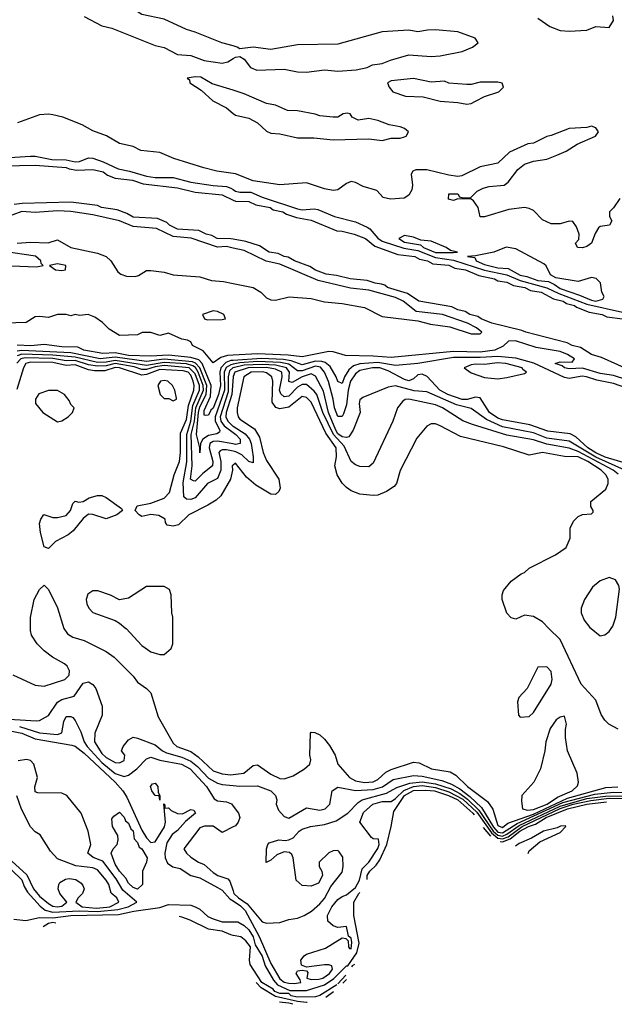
# Model space of a CAD drawing. Header units: inches. Extents: x 2348341 to 2479810, y 460419 to 613669.
# Tile 703 of 721: x 2469041 to 2471713, y 578312 to 582733. Entities that reach past the tile are written whole.
import ezdxf

# ---------------------------------------------------------------- set-up
doc = ezdxf.new("R2010")
doc.units = ezdxf.units.IN
doc.header["$MEASUREMENT"] = 0
for name, color, linetype in [('C4567', 7, 'Continuous'), ('C4568', 7, 'Continuous'), ('C4577', 7, 'Continuous'), ('C4578', 7, 'Continuous')]:
    doc.layers.add(name, color=color, linetype=linetype)

msp = doc.modelspace()

# ---------------------------------------------------------------- linework, layer by layer
at = {"layer": 'C4567', "color": 2}
for points, elevation in [([(2469010, 579792), (2469110, 579744.9), (2469150, 579740.5), (2469244, 579770), (2469262.7, 579790), (2469265.2, 579810), (2469254, 579830), (2469241.5, 579841.5), (2469188.7, 579870), (2469150, 579899), (2469119, 579930), (2469094, 579970), (2469088.7, 579990), (2469088.7, 580000)], 30), ([(2469239.7, 580000), (2469239.8, 579999.8), (2469255.3, 579975.3), (2469279.8, 579959.8), (2469330, 579946), (2469430, 579896), (2469464.7, 579870), (2469550, 579784.7), (2469570, 579758), (2469610.6, 579730.6), (2469630.6, 579710.6), (2469663.4, 579603.4), (2469730, 579484), (2469746.8, 579470), (2469810, 579447.4), (2469843, 579423), (2469910, 579359.6), (2469950, 579346.5), (2469990, 579342.3), (2470000, 579343.6)], 30), ([(2469517.4, 580000), (2469518.8, 579998.8), (2469590, 579922.8), (2469630, 579894.8), (2469670, 579882.8), (2469690, 579882.8), (2469722, 579910), (2469729.1, 579930.9), (2469729, 580000)], 34), ([(2468944, 579596), (2469115.1, 579584.9), (2469130, 579586.8), (2469170, 579608.2), (2469210.9, 579669.1), (2469230, 579680.3), (2469284.9, 579695.1), (2469325.7, 579754.3), (2469350, 579760.4), (2469370, 579748), (2469383.1, 579730), (2469410.8, 579650), (2469411, 579610), (2469378, 579530), (2469377.6, 579490), (2469410, 579437.6), (2469430, 579420.3), (2469470, 579397.1), (2469490, 579396.3), (2469510, 579407.3), (2469513.2, 579430), (2469499, 579450), (2469505.2, 579470), (2469530, 579498.8), (2469550, 579511), (2469570, 579506.8), (2469650, 579477.6), (2469682.4, 579450), (2469700.6, 579440.6), (2469770, 579421.7), (2469810, 579404.3), (2469840.4, 579380.4), (2469890, 579328), (2469930, 579304.9), (2469950, 579299), (2470000, 579294.4)], 26), ([(2469040.1, 579560.1), (2469130, 579531), (2469210, 579523.6), (2469230, 579531), (2469238.9, 579581.1), (2469250, 579604.7), (2469270, 579604.7), (2469279.8, 579599.8), (2469290, 579586), (2469315.8, 579535.8), (2469331.1, 579490), (2469343.8, 579470), (2469410, 579397.1), (2469470, 579348.2), (2469510, 579335.3), (2469530, 579341.3), (2469567.3, 579370), (2469610, 579414.9), (2469630, 579421.3), (2469670, 579407.7), (2469767.3, 579390), (2469806.7, 579370), (2469879.6, 579290), (2469914.4, 579234.4), (2469930, 579225.5), (2469970, 579221.6), (2469992, 579212), (2470000, 579201.5)], 22), ([(2468990, 579542), (2469050, 579530.1), (2469110, 579503.6), (2469275.4, 579475.4), (2469290, 579470.4), (2469330, 579439), (2469469.1, 579310), (2469504.2, 579270), (2469521.8, 579241.8), (2469590, 579093.7), (2469610, 579058.7), (2469630, 579038), (2469650, 579042), (2469691.2, 579108.8), (2469696.3, 579130), (2469688.4, 579211.6), (2469692.7, 579207.3), (2469692.7, 579192.7), (2469710, 579194.8), (2469721.7, 579181.7), (2469750, 579168), (2469772.3, 579167.7), (2469810, 579186), (2469823.6, 579183.6), (2469831, 579170), (2469786.6, 579133.4), (2469750, 579092), (2469726.3, 579073.7), (2469702.4, 579037.6), (2469692.8, 578990), (2469694.9, 578970), (2469705.4, 578945.4), (2469728.7, 578928.7), (2469762, 578922), (2469810, 578890.4), (2469850, 578879.5), (2469930, 578836.5), (2469950, 578824.2), (2469985.7, 578785.7), (2470000, 578776.1)], 18), ([(2468959.3, 578959.3), (2469050, 578870.2), (2469060.5, 578840.5), (2469075.6, 578815.6), (2469132.1, 578752.1), (2469154.9, 578734.9), (2469190, 578725.4), (2469308.3, 578731.7), (2469390, 578727.9), (2469481.9, 578738.1), (2469527.6, 578750), (2469567.3, 578770), (2469504.7, 578824.7), (2469475, 578875), (2469415, 578955), (2469371.2, 578971.2), (2469346.6, 578990), (2469360.5, 579030), (2469348.3, 579090), (2469317, 579170), (2469252, 579250), (2469230, 579260.7), (2469122, 579262), (2469110, 579266), (2469108.7, 579288.7), (2469120.9, 579330), (2469104.5, 579390), (2469090, 579406.6), (2469071.5, 579411.5), (2469034.6, 579405.4)], 18), ([(2468989.6, 578969.6), (2469073.2, 578893.2), (2469102.7, 578830), (2469130, 578797.2), (2469170, 578764.9), (2469190, 578752.7), (2469209, 578749), (2469230, 578752.2), (2469252.7, 578770), (2469220.5, 578810), (2469213.6, 578830), (2469216, 578850), (2469221.6, 578858.4), (2469246.3, 578873.7), (2469263.7, 578876.3), (2469292.4, 578872.4), (2469316.5, 578856.5), (2469324.7, 578844.7), (2469330.8, 578830), (2469323, 578810), (2469303, 578790), (2469293, 578770), (2469322, 578750), (2469384.1, 578744.1), (2469432.2, 578747.8), (2469446.6, 578750), (2469487, 578770), (2469477, 578790), (2469451.5, 578811.5), (2469440.7, 578850), (2469430, 578869.2), (2469390, 578915.1), (2469370, 578924.2), (2469293, 578933), (2469210, 578965.2), (2469179.6, 578999.6), (2469133.2, 579073.2), (2469110, 579086.6), (2469090, 579109.3), (2469048.9, 579188.9), (2469027.8, 579247.8)], 22), ([(2470000, 579109), (2469950, 579084), (2469910, 579112), (2469871.8, 579111.8), (2469850, 579104.5), (2469779.1, 579010), (2469790.5, 578990), (2469810, 578972.7), (2469844, 578950), (2469870, 578939.1), (2469910, 578903.1), (2469930.8, 578890), (2469976, 578876), (2469985.5, 578865.5), (2470000, 578820.9)], 22), ([(2469013.7, 578693.7), (2469068.9, 578688.9), (2469130, 578701.8), (2469190, 578699.7), (2469270, 578711), (2469485.1, 578714.9), (2469554, 578730), (2469670, 578746.3), (2469710, 578760.2), (2469810, 578756.5), (2469830, 578750.3), (2469850, 578739.1), (2469886.9, 578706.9), (2469910, 578695.2), (2469950, 578682.6), (2470000, 578682)], 14), ([(2469203.4, 578676.8), (2469190, 578679.8), (2469170, 578674.3), (2469146.5, 578660.5)], 14), ([(2470000, 578621.3), (2469990, 578623.4), (2469950, 578641), (2469888.9, 578648.9), (2469807, 578690), (2469770, 578703.5), (2469757.1, 578706.8)], 14)]:
    msp.add_lwpolyline(points, dxfattribs=dict(at, elevation=elevation))
for points, elevation in [([(2469670, 579228.7), (2469668, 579248), (2469650, 579249), (2469635.3, 579270), (2469628.7, 579290), (2469638, 579302), (2469650, 579304.7), (2469661, 579290), (2469663.6, 579263.6), (2469671, 579249)], 18), ([(2469570, 578829.6), (2469550, 578836), (2469530, 578856), (2469517.8, 578877.8), (2469489.7, 578910), (2469470, 578940.9), (2469452.3, 578990), (2469461.2, 579010), (2469479.3, 579030), (2469483.7, 579050), (2469481.2, 579070), (2469457.2, 579110), (2469455.3, 579144.7), (2469463.1, 579156.9), (2469490, 579174), (2469510, 579152), (2469516.3, 579136.3), (2469530, 579124.7), (2469540.5, 579100.5), (2469550, 579091), (2469554.8, 579054.8), (2469570, 579038), (2469578, 579018), (2469590, 579010.7), (2469613, 578970), (2469610.5, 578950), (2469593.4, 578910), (2469592, 578850)], 14)]:
    msp.add_lwpolyline(points, close=True, dxfattribs=dict(at, elevation=elevation))
at = {"layer": 'C4568', "color": 2}
for points, elevation in [([(2470000, 582615.2), (2469948.7, 582630), (2469830, 582678), (2469790, 582689.4), (2469690, 582735.1), (2469590, 582757.2), (2469568.7, 582770), (2469555.3, 582790), (2469560.2, 582799.8), (2469570, 582804.7), (2469610, 582797.3), (2469690, 582818), (2469763.9, 582816.1), (2469876.6, 582823.4), (2469929.5, 582850.5), (2469950, 582892), (2469964, 582896), (2469990, 582890.6), (2470000, 582883.1)], 10), ([(2469330, 582747.7), (2469410, 582706), (2469454.9, 582694.9), (2469650, 582617.1), (2469690, 582608.2), (2469750, 582577.6), (2469810, 582571.8), (2469870, 582550.4), (2469950, 582538.7), (2469975.8, 582544.2), (2470000, 582558.8)], 10), ([(2470000, 582416.4), (2469906, 582446), (2469854.9, 582474.9), (2469830, 582477), (2469794, 582470), (2469803.6, 582463.6), (2469806, 582450), (2469856.1, 582416.1), (2469908.5, 582368.5), (2469970, 582337.1), (2470000, 582312.6)], 10), ([(2470000, 582043.1), (2469926.9, 582053.1), (2469867.9, 582067.9), (2469734, 582110), (2469670, 582136.3), (2469585.5, 582145.5), (2469550, 582163.5), (2469490, 582177), (2469431.4, 582211.4), (2469370, 582233.6), (2469321, 582261), (2469235.2, 582295.2), (2469190, 582306.6), (2469170, 582309.7), (2469130, 582306.3), (2469030.3, 582269.7)], 10), ([(2468854.1, 582105.9), (2469090, 582120.5), (2469110, 582120.5), (2469185.5, 582105.5), (2469250, 582103.9), (2469290, 582094.8), (2469310, 582096.1), (2469350, 582113.4), (2469370, 582111.8), (2469415.6, 582095.6), (2469483.3, 582063.3), (2469533.8, 582053.8), (2469610, 582030.8), (2469650, 582025), (2469730, 582025.2), (2469810, 582003.7), (2469910, 581988.6), (2469970, 581984.6), (2469990, 581977.2), (2470000, 581970.1)], 10), ([(2468970, 582076.5), (2469110, 582080.5), (2469249.8, 582070.2), (2469263.4, 582063.4), (2469297.6, 582057.6), (2469370, 582060.5), (2469416, 582050), (2469435.6, 582035.6), (2469470, 582022), (2469547.7, 582012.3), (2469596.2, 581996.2), (2469750, 581977.6), (2469830, 581959.3), (2469950, 581946.8), (2470000, 581923.1)], 6), ([(2470000, 581747.9), (2469990, 581749.8), (2469929, 581750), (2469904.4, 581764.4), (2469879, 581770), (2469846.6, 581786.6), (2469750, 581793.2), (2469714, 581810), (2469702.5, 581822.5), (2469660.2, 581840.2), (2469550, 581846.3), (2469522.5, 581862.5), (2469479.1, 581879.1), (2469408.7, 581890), (2469390, 581899.3), (2469270, 581913.2), (2469051.5, 581908.5), (2469016.1, 581903.9)], 6), ([(2470000, 581707.7), (2469970, 581714.5), (2469930, 581712.2), (2469811.9, 581751.9), (2469730, 581759), (2469655, 581795), (2469550, 581805.3), (2469490, 581829.8), (2469370, 581857.7), (2469270, 581872.4), (2469210, 581874.6), (2469110, 581867.1), (2469050, 581872.5), (2468970, 581842)], 10), ([(2469030, 581730.4), (2469090, 581734.4), (2469169.3, 581730.7), (2469210, 581744.7), (2469270, 581710.8), (2469390, 581684.9), (2469430, 581670.6), (2469450.5, 581650), (2469481.1, 581601.1), (2469496, 581590), (2469521.1, 581581.1), (2469559.7, 581580.3), (2469575.1, 581584.9), (2469610, 581607.3), (2469630, 581607.3), (2469690, 581599.3), (2469730, 581588), (2469850, 581578), (2469902.8, 581562.8), (2469957.3, 581557.3), (2470000, 581548.6)], 10), ([(2468929.4, 581630.6), (2469116.5, 581623.5), (2469146, 581630), (2469138, 581638), (2469135.3, 581650), (2469111.5, 581671.5), (2468970, 581692.7)], 10), ([(2470000, 581227.2), (2469974.2, 581225.8), (2469944, 581216), (2469910, 581192.7), (2469865.6, 581245.6), (2469818, 581270), (2469810, 581286), (2469794.6, 581294.6), (2469770, 581298), (2469710, 581326), (2469670, 581315.3), (2469630, 581328.7), (2469591.6, 581328.4), (2469570, 581318), (2469490, 581315.3), (2469443.2, 581343.2), (2469412.9, 581372.9), (2469378, 581398), (2469348.9, 581408.9), (2469310, 581405.2), (2469290, 581409), (2469270, 581404), (2469250, 581409), (2469210, 581409), (2469170, 581395.3), (2469130, 581401.2), (2469110, 581399), (2469070, 581374), (2468930, 581369.2)], 10), ([(2470000, 581202.9), (2469990, 581202.2), (2469966.5, 581193.5), (2469944.3, 581170), (2469939.6, 581150), (2469943.2, 581090), (2469934.8, 581050), (2469910, 580988.4), (2469900.1, 580979.9), (2469890, 580958), (2469876.4, 580956.4), (2469870, 580958), (2469870, 580978), (2469898.9, 581041.1), (2469901.7, 581090), (2469861.3, 581190), (2469845.2, 581205.2), (2469810, 581216.9), (2469710, 581226.5), (2469630, 581222.9), (2469530, 581225.4), (2469470, 581237), (2469414.6, 581234.6), (2469329.3, 581250), (2469302.8, 581262.8), (2469230, 581264.4), (2469150, 581274.7), (2469091.4, 581268.6), (2469030, 581271.3)], 14), ([(2470000, 581186.3), (2469990, 581184.1), (2469968.8, 581171.2), (2469959.6, 581150), (2469961.4, 581070), (2469918.7, 580950), (2469919.8, 580930), (2469940.8, 580890), (2469938.4, 580881.6), (2469927, 580873), (2469890, 580866.5), (2469863.8, 580850), (2469853.4, 580830), (2469850, 580788), (2469849.7, 580810), (2469835.6, 580870), (2469844.7, 580970), (2469850, 580995.5), (2469878.1, 581050), (2469881.5, 581090), (2469850.6, 581170.6), (2469830.9, 581190.9), (2469816.9, 581196.9), (2469690, 581208.2), (2469610, 581198.9), (2469470, 581217.9), (2469402, 581210), (2469270, 581237.3), (2469050, 581247.8), (2469030, 581244.9)], 18), ([(2470000, 580733.2), (2469996, 580730), (2469997.3, 580710), (2469988.4, 580670), (2469944.7, 580595.3), (2469923.8, 580576.2), (2469887, 580553), (2469801, 580510), (2469754.9, 580465.1), (2469730, 580459), (2469703.1, 580463.1), (2469695.3, 580475.3), (2469694, 580490), (2469666.2, 580506.2), (2469630, 580512), (2469590, 580502.9), (2469577.2, 580510), (2469559.3, 580530), (2469569, 580550), (2469630, 580562.4), (2469690, 580584.4), (2469714, 580610), (2469734.7, 580690), (2469758.5, 580750), (2469763.1, 580790), (2469763.3, 580876.7), (2469790, 580938), (2469799.6, 581000.4), (2469823.7, 581070), (2469825.5, 581090), (2469820.6, 581110), (2469810, 581136.8), (2469798.2, 581150), (2469775.8, 581155.8), (2469670, 581162.5), (2469610, 581139.9), (2469590, 581137), (2469488.7, 581170), (2469470, 581171.3), (2469422.9, 581157.2), (2469376.3, 581156.3), (2469350, 581161), (2469290, 581182.7), (2469250, 581180.6), (2469190, 581193.3), (2469090, 581195.8), (2469068.9, 581190), (2469058.5, 581170), (2469028, 581072)], 30), ([(2470000, 580795.1), (2469970, 580801.8), (2469950, 580802), (2469942.2, 580797.8), (2469935.8, 580790), (2469944.1, 580750), (2469945.4, 580710), (2469930, 580673.6), (2469885.5, 580650), (2469830, 580586.9), (2469810, 580578.9), (2469790, 580579.5), (2469778, 580590), (2469774.9, 580654.9), (2469792, 580748), (2469791.4, 580870), (2469809.9, 580930.1), (2469819.3, 581000.7), (2469849.3, 581070), (2469848.8, 581090), (2469830, 581142.4), (2469803.1, 581170), (2469690, 581180.1), (2469650, 581174.4), (2469610, 581162.1), (2469590, 581162.5), (2469554.7, 581174.7), (2469470, 581189.9), (2469430, 581179.5), (2469390, 581177.6), (2469350, 581183.7), (2469290, 581202.2), (2469250, 581201.9), (2469190, 581212.1), (2469065.5, 581214.5), (2469045.8, 581210), (2469028.5, 581191.5)], 26), ([(2470000, 580828.1), (2469930, 580840.6), (2469910, 580838.5), (2469896, 580830), (2469892, 580810), (2469909.1, 580750), (2469907, 580730), (2469863.8, 580696.2), (2469830, 580660.5), (2469822, 580662), (2469808.9, 580670), (2469816.2, 580730), (2469811, 580870), (2469825.9, 580930), (2469831.9, 580990), (2469866.2, 581070), (2469865.4, 581090), (2469843.4, 581150), (2469830.8, 581170.8), (2469818.8, 581178.8), (2469790, 581188.2), (2469690, 581194.1), (2469610, 581180.3), (2469470, 581203.3), (2469430, 581195.6), (2469390, 581194.4), (2469290, 581217.8), (2469190, 581226.7), (2469050, 581230.8), (2469030, 581224.3)], 22), ([(2470000, 581170.2), (2469999.1, 581170), (2469983.5, 581156.5), (2469977.5, 581130), (2469977.2, 581062.8), (2469941.2, 580950), (2469944.7, 580930), (2469959.8, 580910), (2470000, 580879.5)], 22), ([(2470000, 581130.6), (2469999.8, 581130), (2469994.4, 581050), (2469968.8, 580968.8), (2469967.3, 580950), (2469975.8, 580930), (2469997.8, 580910), (2470000, 580908.5)], 26), ([(2469088.7, 580000), (2469088.9, 580048.9), (2469105.2, 580130), (2469130, 580174), (2469150, 580194), (2469170, 580174), (2469210, 580092), (2469239.7, 580000)], 30), ([(2469729, 580000), (2469729, 580050), (2469724, 580070), (2469722, 580150), (2469714.6, 580174.6), (2469690, 580188), (2469610, 580188.7), (2469530, 580135.3), (2469490, 580128.7), (2469449.1, 580149.1), (2469391.6, 580168.4), (2469370, 580168.7), (2469346.4, 580153.6), (2469338.8, 580130), (2469342.8, 580110), (2469351, 580090), (2469370, 580071), (2469470, 580034.8), (2469490, 580022.8), (2469517.4, 580000)], 34)]:
    msp.add_lwpolyline(points, dxfattribs=dict(at, elevation=elevation))
for points, elevation in [([(2469210, 581637.2), (2469174, 581630), (2469202, 581610), (2469230, 581606.8), (2469246, 581610), (2469248, 581630)], 10), ([(2469910, 581425.2), (2469862, 581410), (2469872, 581390), (2469885.2, 581385.2), (2469950, 581387.3), (2469966, 581390), (2469958, 581410), (2469930, 581422.7)], 10), ([(2469690, 581113.2), (2469674, 581110), (2469662, 581090), (2469672, 581050), (2469690, 581032), (2469711.6, 581031.6), (2469730, 581022), (2469746, 581030), (2469746, 581034), (2469738, 581070), (2469728, 581090), (2469706, 581110)], 34), ([(2469210, 581068.7), (2469170, 581068.7), (2469126.4, 581053.6), (2469111.3, 581030), (2469111.3, 581010), (2469144.7, 580970), (2469210, 580926.8), (2469230, 580931.3), (2469258, 580950), (2469278, 580970), (2469286, 580990), (2469270, 581006), (2469263.1, 581023.1), (2469242, 581050)], 34), ([(2469430, 580491.6), (2469370, 580511.6), (2469350, 580512.7), (2469325.8, 580494.1), (2469281.6, 580438.4), (2469259.3, 580420.7), (2469202, 580390), (2469170, 580358), (2469150, 580366), (2469134, 580430), (2469129.2, 580470.8), (2469135.3, 580490), (2469149.1, 580510.9), (2469190, 580498), (2469210, 580498), (2469250, 580507.3), (2469268.7, 580530), (2469279, 580561), (2469290, 580571.3), (2469306.8, 580566.8), (2469326, 580570), (2469353.2, 580586.8), (2469390, 580596), (2469410, 580596), (2469430, 580587.7), (2469498.5, 580538.5), (2469502.8, 580530), (2469477.3, 580510)], 30)]:
    msp.add_lwpolyline(points, close=True, dxfattribs=dict(at, elevation=elevation))
at = {"layer": 'C4577', "color": 2}
for points, elevation in [([(2471730, 579548), (2471689.1, 579569.1), (2471670, 579588), (2471653.6, 579613.6), (2471630, 579678), (2471564, 579750), (2471469.6, 579949.6), (2471418.8, 580000)], 30), ([(2471608.5, 580000), (2471650, 579966.8), (2471670, 579970.8), (2471690, 579986), (2471699.7, 580000)], 30), ([(2470000, 579343.6), (2470048.7, 579350), (2470090, 579384), (2470110, 579387.7), (2470170, 579345.5), (2470210, 579326), (2470230, 579324.4), (2470270, 579337.6), (2470321.2, 579370), (2470344, 579390), (2470349, 579410), (2470344, 579430), (2470348, 579530), (2470350, 579534), (2470367.3, 579532.7), (2470390, 579522), (2470410, 579502), (2470433.7, 579473.7), (2470458, 579430), (2470471.3, 579390), (2470522.4, 579330), (2470550, 579314.9), (2470590, 579308.4), (2470630, 579311.6), (2470650, 579321.7), (2470686.4, 579353.6), (2470710, 579367), (2470810, 579399.1), (2470835.9, 579395.9), (2470891.3, 579370), (2470976.1, 579356.1), (2471001.3, 579341.3), (2471054, 579290), (2471142.6, 579222.6), (2471167.5, 579187.5), (2471190, 579115.5), (2471210, 579106.5), (2471235.2, 579124.8), (2471350, 579166.1), (2471502.1, 579237.9), (2471674.9, 579285.1), (2471728.5, 579288.5)], 30), ([(2470000, 579294.4), (2470030, 579291.6), (2470110, 579292.4), (2470170, 579270.4), (2470190.7, 579250), (2470196.3, 579230), (2470193.4, 579210), (2470203.9, 579183.9), (2470230, 579154.8), (2470250, 579148), (2470330, 579193.4), (2470390, 579183), (2470413.2, 579190), (2470435.1, 579210), (2470445.2, 579270), (2470470, 579286.8), (2470550, 579272.3), (2470630, 579275.8), (2470671.7, 579288.3), (2470719.2, 579320.8), (2470810, 579339.3), (2470850, 579336.8), (2470937.6, 579317.6), (2470981, 579301), (2471018.7, 579278.8), (2471064.3, 579244.3), (2471116.2, 579196.2), (2471170, 579107.5), (2471190, 579085.6), (2471210, 579081.6), (2471276.7, 579123.3), (2471482.2, 579217.8), (2471625, 579255), (2471710, 579263.9), (2471802.4, 579262.4)], 26), ([(2470000, 578820.9), (2470003.6, 578810), (2470023.6, 578790), (2470063, 578763), (2470130, 578682.8), (2470150, 578676), (2470210, 578679.3), (2470250, 578692.7), (2470290, 578699.3), (2470319, 578710), (2470352.3, 578730), (2470390, 578763), (2470410, 578787.7), (2470439.3, 578840.7), (2470490, 578904.7), (2470495.1, 578930), (2470492.3, 578972.3), (2470476.5, 578996.5), (2470470, 579002), (2470450, 579001.2), (2470430, 578992.7), (2470386, 578950), (2470386, 578930), (2470398, 578910), (2470402, 578890), (2470383.6, 578856.4), (2470350, 578842.7), (2470310, 578846), (2470283.7, 578870), (2470269.3, 578969.3), (2470264, 578984), (2470253.6, 578993.6), (2470230, 578997.2), (2470196.3, 578983.7), (2470170, 578959), (2470148, 578948), (2470149.3, 579010.7), (2470155.3, 579030), (2470162.7, 579037.3), (2470206, 579050), (2470233.2, 579046.8), (2470250, 579050.6), (2470270, 579058.8), (2470297.2, 579090), (2470310, 579098), (2470348, 579110), (2470410, 579119.5), (2470463.8, 579136.2), (2470515.1, 579170), (2470561.6, 579218.4), (2470579.5, 579230), (2470690, 579259.3), (2470735.2, 579284.8), (2470794.6, 579305.5), (2470849.2, 579310.7), (2470910, 579302.3), (2470979.2, 579279.2), (2471018.7, 579258.7), (2471052.9, 579232.9), (2471104.1, 579184.1), (2471168.9, 579088.9), (2471190, 579070.8), (2471210, 579067.1), (2471230, 579075.6), (2471285.3, 579114.7), (2471470, 579201.5), (2471590, 579235.8), (2471672.9, 579247.1), (2471790, 579248.1)], 22), ([(2470000, 578776.1), (2470033.6, 578753.6), (2470053.8, 578733.8), (2470116.9, 578616.9), (2470170, 578495.5), (2470210, 578425.8), (2470230, 578411.7), (2470250, 578406.6), (2470275, 578405), (2470304, 578410), (2470302, 578422), (2470284, 578450), (2470290, 578462), (2470310, 578464.7), (2470330, 578462), (2470335.3, 578455.3), (2470331.3, 578430), (2470350, 578423), (2470385.1, 578425.1), (2470402.7, 578430), (2470433.7, 578450), (2470446.6, 578470), (2470444, 578484), (2470430, 578489.3), (2470410, 578489.3), (2470330, 578478), (2470308, 578488), (2470304, 578510), (2470319, 578530), (2470330, 578536.3), (2470415.4, 578564.6), (2470490, 578610.8), (2470507.1, 578607.1), (2470516.9, 578596.9), (2470518.8, 578570), (2470522.5, 578562.5), (2470530, 578560.7), (2470533.5, 578590), (2470530, 578608.7), (2470518, 578618), (2470510, 578661.2), (2470470, 578657), (2470450, 578664.5), (2470425.1, 578685.1), (2470424.7, 578710), (2470443.5, 578750), (2470470, 578782), (2470490, 578796.4), (2470510, 578803.8), (2470550, 578835.8), (2470568.4, 578870), (2470580.2, 578919.8), (2470610, 578950.5), (2470650, 579010.8), (2470656.4, 579030), (2470653.4, 579053.4), (2470630, 579055.1), (2470621.3, 579061.3), (2470569.6, 579129.6), (2470586.4, 579173.6), (2470627.3, 579210), (2470670, 579223.2), (2470710, 579222.3), (2470730, 579235.5), (2470767.6, 579272.4), (2470809.9, 579290.1), (2470850, 579293.8), (2470910, 579285.9), (2470970, 579266.7), (2471032.8, 579232.8), (2471094.6, 579174.6), (2471161.3, 579081.3), (2471190, 579058.4), (2471210, 579055.4), (2471235.5, 579064.5), (2471299.6, 579110), (2471470, 579191.1), (2471528.8, 579210), (2471607.4, 579227.4), (2471690, 579236.9), (2471790, 579236.8)], 18), ([(2470602.4, 578871.6), (2470602.7, 578890), (2470614.4, 578910), (2470642.8, 578937.2), (2470659.1, 578960.9), (2470690.6, 579029.4), (2470710.8, 579110), (2470721.9, 579178.1), (2470769.9, 579250), (2470810, 579272.3), (2470865.9, 579274.1), (2470904.9, 579270), (2470968.4, 579250), (2471010, 579230.5), (2471077.6, 579170), (2471083, 579162.2)], 14), ([(2471200.7, 579042.5), (2471210, 579040.9), (2471245.8, 579054.2), (2471288.7, 579090), (2471327.4, 579110), (2471358.9, 579121.1), (2471407.3, 579150), (2471502.2, 579190), (2471590, 579210.7), (2471678.2, 579220.7)], 14), ([(2470000, 579201.5), (2470024, 579170), (2470030.7, 579150), (2470022.8, 579130), (2470010, 579114), (2470000, 579109)], 22), ([(2471123.3, 579106.1), (2471156.8, 579066.6)], 14), ([(2471325.3, 578989), (2471330, 579000.7), (2471378.9, 579041.1), (2471470, 579082.8), (2471495.3, 579110), (2471494, 579114), (2471471.8, 579111.8), (2471456.3, 579103.7), (2471394.8, 579090), (2471341.4, 579058.6), (2471285.5, 579034.5), (2471269, 579022.2)], 14), ([(2470000, 578682), (2470021.8, 578681.8), (2470050, 578665.5), (2470070, 578646.7), (2470090, 578614.9), (2470098.7, 578578.7), (2470130, 578528.5), (2470144.2, 578484.2), (2470180.9, 578420.9), (2470199.3, 578399.3), (2470254.6, 578374.6), (2470330, 578374.5), (2470410, 578399.7), (2470452.2, 578427.8), (2470510, 578484.2), (2470515.8, 578484.2), (2470556.5, 578543.5), (2470567.1, 578587.1), (2470541.8, 578710), (2470543.2, 578770), (2470564.8, 578810), (2470569, 578814.6)], 14), ([(2470465.4, 578399.6), (2470390, 578351.1), (2470370, 578345.2), (2470290, 578343.2), (2470261.3, 578350), (2470250, 578360.5), (2470210, 578360.5), (2470187, 578370), (2470179.2, 578379.2), (2470128.4, 578410), (2470077.2, 578490), (2470072.9, 578510), (2470078, 578570), (2470057.4, 578597.4), (2470034.2, 578614.2), (2470000, 578621.3)], 14), ([(2470545.2, 578490.9), (2470535, 578485), (2470532.3, 578480.1)], 14), ([(2470505.8, 578442.9), (2470470.7, 578403.4)], 14), ([(2470509.7, 578424), (2470493.7, 578406.4)], 18), ([(2470333.4, 578319.4), (2470330, 578320.5), (2470290, 578324.2), (2470190, 578346.4), (2470125.8, 578385.9), (2470102.8, 578409.4)], 18), ([(2470450.7, 578367.7), (2470417.2, 578342.9)], 18), ([(2470267.9, 578311.9), (2470250, 578317.2), (2470208.8, 578322.2)], 22)]:
    msp.add_lwpolyline(points, dxfattribs=dict(at, elevation=elevation))
at = {"layer": 'C4577', "color": 2, "elevation": 34}
for points in [[(2471410, 579828), (2471370, 579826), (2471322, 579730), (2471284.7, 579690), (2471278, 579670), (2471282, 579610), (2471290, 579602), (2471330, 579604.7), (2471350, 579622), (2471428.7, 579750), (2471433.2, 579770), (2471430, 579806)], [(2471490, 579606), (2471470, 579602), (2471452, 579590), (2471424.7, 579550), (2471406, 579490), (2471401, 579450), (2471381, 579370), (2471351, 579310), (2471298, 579250), (2471296, 579224), (2471300.7, 579190), (2471323.2, 579183.2), (2471350, 579187), (2471411.6, 579210), (2471458.2, 579241.8), (2471523.7, 579270), (2471547.2, 579292.8), (2471552, 579310), (2471546.6, 579350), (2471502.7, 579450), (2471493.2, 579510), (2471493.6, 579546.4), (2471499, 579570)]]:
    msp.add_lwpolyline(points, close=True, dxfattribs=at)
at = {"layer": 'C4578', "color": 2}
for points, elevation in [([(2471370, 582740.7), (2471423.4, 582703.4), (2471470, 582684.9), (2471510, 582681.6), (2471590, 582686.4), (2471630, 582702), (2471690, 582698), (2471709.2, 582730), (2471706, 582750)], 10), ([(2470000, 582558.8), (2470010, 582564.9), (2470030, 582567.3), (2470050, 582556), (2470078.8, 582518.8), (2470106.6, 582506.6), (2470230, 582510.4), (2470290, 582499.5), (2470330, 582498.4), (2470410, 582508), (2470470, 582501.6), (2470552.5, 582507.5), (2470602, 582518), (2470626, 582530), (2470670, 582536.3), (2470708, 582552), (2470790, 582574.9), (2470890, 582568.4), (2470930, 582570.3), (2471028.7, 582590), (2471075.3, 582610), (2471102, 582630), (2471088, 582650), (2471010, 582678.4), (2470910, 582687.3), (2470873, 582687), (2470830, 582679.3), (2470790, 582686), (2470670, 582678.4), (2470470, 582623.6), (2470290, 582620.7), (2470170, 582599.6), (2470090.5, 582609.5), (2470030, 582602), (2470018, 582610), (2470000, 582615.2)], 10), ([(2470000, 582312.6), (2470010, 582304.4), (2470070, 582290.6), (2470110, 582270.6), (2470150, 582233.4), (2470170, 582224.4), (2470210, 582220.5), (2470290, 582202.4), (2470363.4, 582203.4), (2470450, 582193.4), (2470610, 582198.8), (2470670, 582190.7), (2470710, 582200.7), (2470750, 582200.7), (2470770, 582206.8), (2470778, 582210), (2470788.7, 582230), (2470770, 582244), (2470750, 582252.7), (2470701.5, 582261.5), (2470650, 582281.2), (2470610, 582289), (2470562, 582282), (2470535.3, 582295.3), (2470526, 582310), (2470512.9, 582312.9), (2470494, 582310), (2470470, 582295.3), (2470450, 582295.3), (2470390, 582301.2), (2470369.3, 582309.3), (2470290, 582323.7), (2470244.8, 582324.8), (2470190, 582349), (2470150, 582357.2), (2470050, 582400.7), (2470000, 582416.4)], 10), ([(2471738, 581930), (2471710, 581888), (2471692, 581870), (2471692, 581850), (2471702, 581830), (2471692, 581810), (2471650, 581804), (2471641.4, 581798.6), (2471626.8, 581773.2), (2471610.7, 581729.3), (2471590, 581715.3), (2471570.5, 581709.5), (2471548, 581710), (2471538, 581730), (2471554, 581746), (2471555.3, 581770), (2471543.1, 581803.1), (2471527.3, 581827.3), (2471510, 581828), (2471470, 581817.2), (2471430, 581817.2), (2471390, 581834), (2471350, 581876), (2471330, 581886), (2471310, 581889.3), (2471238.5, 581881.5), (2471130, 581848.7), (2471110, 581848.7), (2471102, 581890), (2471080.4, 581920.4), (2471070, 581928), (2471010, 581928.7), (2470990, 581922), (2470967.3, 581927.3), (2470970, 581952), (2471010, 581951.3), (2471018, 581938), (2471032.7, 581932.7), (2471067.3, 581932.7), (2471097.2, 581962.8), (2471123.2, 581976.8), (2471150, 581984), (2471218, 581990), (2471236.5, 582003.5), (2471278.9, 582061.1), (2471310, 582084), (2471350, 582098), (2471410, 582107.7), (2471455.3, 582124.7), (2471497.2, 582142.8), (2471545.6, 582174.4), (2471628.7, 582210), (2471642, 582230), (2471630, 582248), (2471610, 582255.3), (2471590, 582249), (2471510, 582245.2), (2471430, 582213.2), (2471410, 582209.3), (2471350, 582179.5), (2471324.4, 582175.6), (2471242, 582138), (2471190, 582089), (2471110, 582073.2), (2471027.5, 582032.5), (2471010, 582029.2), (2470970, 582034.5), (2470870, 582059.5), (2470820.7, 582059.3), (2470807.1, 582052.9), (2470800.7, 582039.3), (2470805.5, 581990), (2470803, 581970), (2470790, 581945.2), (2470768.1, 581931.9), (2470707.6, 581927.6), (2470674.8, 581934.8), (2470645.6, 581965.6), (2470584.5, 581984.5), (2470550, 582002.7), (2470530, 582006), (2470510, 581998), (2470470.5, 581969.5), (2470450, 581966.6), (2470410, 581974), (2470330, 582000.5), (2470210, 581991.8), (2470090, 582009.7), (2470010, 582041.7), (2470000, 582043.1)], 10), ([(2470000, 581970.1), (2470010, 581963), (2470030, 581958.6), (2470079.4, 581959.4), (2470130, 581936.3), (2470290, 581884.2), (2470310, 581879.8), (2470363.6, 581883.6), (2470380.5, 581880.5), (2470456, 581850), (2470550, 581825.2), (2470602.2, 581802.2), (2470614.6, 581794.6), (2470650, 581752.2), (2470670, 581739.1), (2470767.1, 581707.1), (2470830, 581696.2), (2470910, 581665.4), (2470990, 581652.7), (2471129.1, 581609.1), (2471230, 581586.9), (2471290, 581562.1), (2471410, 581529.5), (2471463.6, 581503.6), (2471590, 581456.2), (2471750, 581419.5)], 10), ([(2470000, 581923.1), (2470010, 581918.4), (2470070, 581916.4), (2470101.3, 581901.3), (2470166, 581890), (2470179.3, 581879.3), (2470222.8, 581870), (2470239.3, 581859.3), (2470285.2, 581845.2), (2470350, 581833), (2470465.5, 581785.5), (2470490, 581784), (2470544.7, 581770), (2470594.8, 581750), (2470636.7, 581716.7), (2470739.5, 581679.5), (2470816, 581670), (2470838.3, 581658.3), (2470873.4, 581650), (2470896.9, 581636.9), (2470970, 581630.8), (2470996.9, 581616.9), (2471044.7, 581610), (2471104.4, 581584.4), (2471174, 581570), (2471190, 581560.4), (2471230, 581554.7), (2471259.5, 581539.5), (2471310.7, 581530), (2471336.5, 581516.5), (2471384.7, 581510), (2471440.2, 581480.2), (2471482.8, 581470), (2471498.3, 581458.3), (2471534, 581450), (2471542.6, 581442.6), (2471599.5, 581419.5), (2471658.8, 581410), (2471679.5, 581399.5), (2471750.5, 581390)], 6), ([(2471802, 581150), (2471656.2, 581216.2), (2471610, 581229.6), (2471560.7, 581260.7), (2471524, 581270), (2471501.6, 581281.6), (2471315.3, 581330), (2471298, 581338), (2471162, 581370), (2471114, 581390), (2471100.1, 581400.1), (2471064, 581410), (2471042.4, 581422.4), (2471009.2, 581430), (2470983.3, 581443.3), (2470835.3, 581470), (2470783.8, 581503.8), (2470694, 581530), (2470681.2, 581541.2), (2470666.2, 581546.2), (2470638, 581550), (2470602.4, 581562.4), (2470526, 581570), (2470465.1, 581585.1), (2470418, 581590), (2470370, 581608.3), (2470345.3, 581625.3), (2470275.3, 581650), (2470247, 581667), (2470229, 581670), (2470202.9, 581682.9), (2470162, 581690), (2470118, 581718), (2470057, 581737), (2470000, 581747.9)], 6), ([(2470000, 581548.6), (2470090.2, 581530.2), (2470124.9, 581510), (2470150, 581484.9), (2470170, 581475.5), (2470190, 581473.4), (2470251.7, 581488.3), (2470350, 581481.7), (2470410, 581465.7), (2470490, 581459), (2470590, 581440.3), (2470670, 581400.9), (2470830, 581380.4), (2470886.7, 581366.7), (2470974.4, 581354.4), (2471070, 581322.6), (2471110, 581322), (2471118, 581330), (2471094.5, 581350), (2471052.7, 581370), (2470941.2, 581410), (2470822.2, 581422.3), (2470763.5, 581470), (2470730, 581485.7), (2470610, 581519.4), (2470527.2, 581527.2), (2470381.6, 581561.6), (2470210, 581634.8), (2470148.2, 581648.2), (2470050, 581696.5), (2470000, 581707.7)], 10), ([(2471770, 581115.7), (2471710, 581135.9), (2471650, 581145), (2471570, 581168.7), (2471510, 581165.4), (2471488.7, 581170), (2471479.3, 581179.3), (2471448, 581190), (2471470, 581196.3), (2471524, 581196), (2471534, 581210), (2471502.7, 581230), (2471470, 581242.6), (2471361.2, 581261.2), (2471268.8, 581291.2), (2471238, 581290), (2471213, 581267), (2471176, 581250), (2471110, 581240.2), (2470990, 581243), (2470710, 581216), (2470630, 581222.8), (2470505.4, 581225.4), (2470450, 581241.2), (2470430, 581242.7), (2470310, 581218.9), (2470247.5, 581227.5), (2470110, 581233.5), (2470000, 581227.2)], 10), ([(2471770, 581079.2), (2471710, 581100.3), (2471634.5, 581114.5), (2471588.7, 581130), (2471568, 581132), (2471510, 581122.4), (2471490, 581126), (2471351.5, 581191.5), (2471270, 581213.3), (2471190, 581221.5), (2471110, 581216.4), (2470990, 581216.3), (2470830, 581189.8), (2470730, 581179.8), (2470650, 581193.9), (2470570, 581187.7), (2470541.3, 581178.7), (2470519.6, 581160.4), (2470500.3, 581130), (2470490, 581099.3), (2470470, 581109), (2470463.5, 581130), (2470436.1, 581176.1), (2470413.9, 581193.9), (2470398.7, 581198.7), (2470370, 581199.9), (2470310, 581182.8), (2470261.4, 581201.4), (2470227.1, 581207.1), (2470128.2, 581211.8), (2470000, 581202.9)], 14), ([(2471807.7, 580727.7), (2471671.7, 580768.3), (2471630, 580788.4), (2471594.8, 580810), (2471540.4, 580860.4), (2471514.2, 580874.2), (2471413.9, 580886.1), (2471333.5, 580913.5), (2471210, 580935.8), (2471190, 580943.2), (2471152.6, 580970), (2471110, 581034.5), (2471090, 581038.7), (2471051.8, 581028.2), (2471030, 581028.3), (2470964.2, 581050), (2470929.7, 581070), (2470871.5, 581131.5), (2470850, 581141.4), (2470830, 581138.5), (2470810, 581120.5), (2470790, 581111.1), (2470770, 581117.6), (2470696.8, 581156.8), (2470659.3, 581170), (2470626.8, 581170), (2470570, 581157.3), (2470550, 581143.5), (2470527.8, 581110), (2470517.6, 581070), (2470510, 581004), (2470496.5, 580963.5), (2470490, 580952), (2470470, 580951.8), (2470455.3, 580990), (2470449.8, 581030), (2470428.3, 581108.3), (2470410.8, 581150), (2470392.3, 581172.3), (2470370, 581176.9), (2470310, 581156.5), (2470296.5, 581156.5), (2470290, 581157.1), (2470250, 581186.2), (2470213.3, 581193.3), (2470110, 581198), (2470030, 581192.7), (2470000, 581186.3)], 18), ([(2471761, 580710), (2471630, 580768.6), (2471510, 580840.6), (2471410, 580854.7), (2471350, 580878.1), (2471210, 580905.6), (2471138.5, 580938.5), (2471070, 580986.9), (2471004, 581004), (2470870, 581062.4), (2470813.9, 581066.1), (2470730, 581089.6), (2470697.1, 581082.9), (2470582.8, 581037.2), (2470570, 581026), (2470566, 581010), (2470570.8, 580970), (2470538.8, 580890), (2470519.3, 580860.7), (2470510, 580856.4), (2470490, 580860.6), (2470470, 580873.8), (2470461, 580890), (2470429.2, 580970), (2470405.8, 581065.8), (2470370, 581131.8), (2470350, 581142.7), (2470310, 581129.8), (2470264.6, 581104.6), (2470250, 581109.2), (2470253.3, 581150), (2470240.3, 581170), (2470190, 581181.2), (2470130, 581185.3), (2470050, 581181.6), (2470000, 581170.2)], 22), ([(2471730, 580693.1), (2471708.5, 580710), (2471550, 580794.9), (2471510, 580809.8), (2471410, 580826.5), (2471350, 580846.4), (2471230, 580867.7), (2471075.1, 580915.1), (2471032.5, 580932.5), (2470940.9, 580990), (2470910, 581003.1), (2470790.4, 581029.6), (2470772.8, 581027.2), (2470760.9, 581019.1), (2470738.8, 580990), (2470717.3, 580930), (2470630, 580742), (2470610, 580726), (2470570, 580726.6), (2470550, 580734.5), (2470530, 580749.3), (2470498.6, 580818.6), (2470450.4, 580870), (2470403.2, 580970), (2470375.5, 581050), (2470364.9, 581064.9), (2470330, 581095.1), (2470310, 581094.6), (2470290, 581082.8), (2470250, 581043.1), (2470230, 581040.3), (2470213.9, 581053.9), (2470208.4, 581070), (2470219.8, 581130), (2470219.3, 581150), (2470190, 581164.7), (2470150, 581171.3), (2470067.3, 581170), (2470007.6, 581150), (2470000, 581130.6)], 26), ([(2471418.8, 580000), (2471390, 580028.7), (2471350, 580054), (2471310, 580059), (2471270, 580042), (2471250, 580048), (2471230, 580068), (2471208.7, 580130), (2471208.7, 580150), (2471215.3, 580170), (2471250, 580211.3), (2471294.6, 580245.4), (2471310, 580251.3), (2471330, 580271), (2471449.4, 580330.6), (2471497.2, 580362.8), (2471514.6, 580405.4), (2471515.3, 580450), (2471530, 580482), (2471550, 580502), (2471570, 580512), (2471610, 580514), (2471618, 580522), (2471618, 580530), (2471608, 580548), (2471608, 580570), (2471674.7, 580625.3), (2471685.1, 580650), (2471685.6, 580670), (2471674.7, 580690), (2471654.3, 580710), (2471594.8, 580750), (2471550, 580769.8), (2471490, 580772.3), (2471390.4, 580789.6), (2471330, 580777.6), (2471215.6, 580815.6), (2471022, 580862), (2470930, 580909.4), (2470910, 580918), (2470890, 580919), (2470870, 580908.7), (2470825.2, 580854.8), (2470750.5, 580709.5), (2470734, 580650), (2470723.4, 580636.6), (2470690, 580615.1), (2470650, 580598), (2470630, 580596), (2470570, 580602.7), (2470530, 580618), (2470510, 580632.3), (2470490, 580652.7), (2470467.3, 580690), (2470456.9, 580730), (2470464.2, 580770), (2470462.6, 580810), (2470417, 580877), (2470350, 581016.2), (2470330, 581036.9), (2470310, 581040.7), (2470250, 580993.3), (2470210, 580985.6), (2470191.7, 580991.7), (2470175.6, 581015.6), (2470177.7, 581110), (2470173.3, 581130), (2470150, 581147.8), (2470131.4, 581151.4), (2470081, 581150), (2470048.5, 581130), (2470018.4, 580990), (2470018.4, 580970), (2470022.4, 580950), (2470030, 580939.1), (2470096.5, 580896.5), (2470118.9, 580858.9), (2470135.3, 580790), (2470150, 580754), (2470204.9, 580670), (2470212, 580630), (2470206, 580614), (2470190, 580600.9), (2470170, 580602.9), (2470102.6, 580642.6), (2470059.7, 580679.7), (2470010, 580741.2), (2470000, 580733.2)], 30), ([(2470000, 580908.5), (2470053.5, 580873.5), (2470073.2, 580850), (2470080.7, 580830), (2470090.3, 580769.7), (2470090, 580744), (2470070, 580749.6), (2470038.7, 580778.7), (2470012.3, 580792.3), (2470000, 580795.1)], 26), ([(2470000, 580879.5), (2470012.6, 580870), (2470031.4, 580850), (2470032, 580830), (2470010, 580826.3), (2470000, 580828.1)], 22), ([(2471699.7, 580000), (2471706.6, 580010), (2471719.5, 580050), (2471736.5, 580176.5), (2471732.9, 580192.9), (2471718, 580218), (2471690, 580229), (2471650, 580213.2), (2471615.2, 580184.8), (2471579.1, 580130), (2471564.9, 580090), (2471564, 580070), (2471577.1, 580037.1), (2471603.8, 580003.8), (2471608.5, 580000)], 30)]:
    msp.add_lwpolyline(points, dxfattribs=dict(at, elevation=elevation))
for points, elevation in [([(2470810, 582469), (2470710, 582458), (2470694, 582450), (2470702, 582430), (2470718, 582410), (2470774, 582390), (2470853.6, 582386.4), (2470930, 582367.7), (2471010, 582362), (2471050, 582354), (2471070, 582357.3), (2471090, 582367.7), (2471130, 582387.7), (2471194, 582410), (2471215.3, 582430), (2471208.7, 582448.7), (2471190, 582452.7), (2471110, 582452.7), (2471070, 582442.7), (2471050, 582442.7), (2470970, 582449), (2470950, 582457.2), (2470890, 582453.2)], 10), ([(2470770, 581763.6), (2470744, 581750), (2470770, 581734.9), (2470842.8, 581722.8), (2470855.3, 581710), (2470910, 581688.4), (2470990, 581687.6), (2471008, 581690), (2470976.6, 581696.6), (2470957.2, 581710), (2470890, 581738.7), (2470843.3, 581743.3), (2470810, 581756.3)], 14), ([(2471227.5, 581712.5), (2471171, 581689), (2471090, 581672.8), (2471054, 581670), (2471086, 581666), (2471092.4, 581650), (2471130, 581634.7), (2471190, 581619.7), (2471235.6, 581615.6), (2471290, 581585.9), (2471320.7, 581580.7), (2471370, 581562.6), (2471417.1, 581557.1), (2471444.7, 581544.7), (2471470, 581525.6), (2471556.9, 581496.9), (2471610, 581473.2), (2471630, 581469.5), (2471661.2, 581478.8), (2471667, 581490), (2471656.9, 581510), (2471651.6, 581551.6), (2471631.7, 581571.7), (2471610, 581575.1), (2471550, 581557.6), (2471450, 581574.5), (2471427, 581587), (2471407.3, 581627.3), (2471396.6, 581636.6), (2471270, 581704)], 14), ([(2471187.8, 581192.2), (2471130, 581185.1), (2471090, 581186.6), (2471070, 581183.7), (2471038, 581170), (2471070, 581146.8), (2471130, 581126), (2471190, 581121), (2471230, 581126), (2471310, 581144.7), (2471318, 581150), (2471302, 581162), (2471299, 581170), (2471226, 581190)], 18)]:
    msp.add_lwpolyline(points, close=True, dxfattribs=dict(at, elevation=elevation))

doc.saveas('drawing.dxf')
